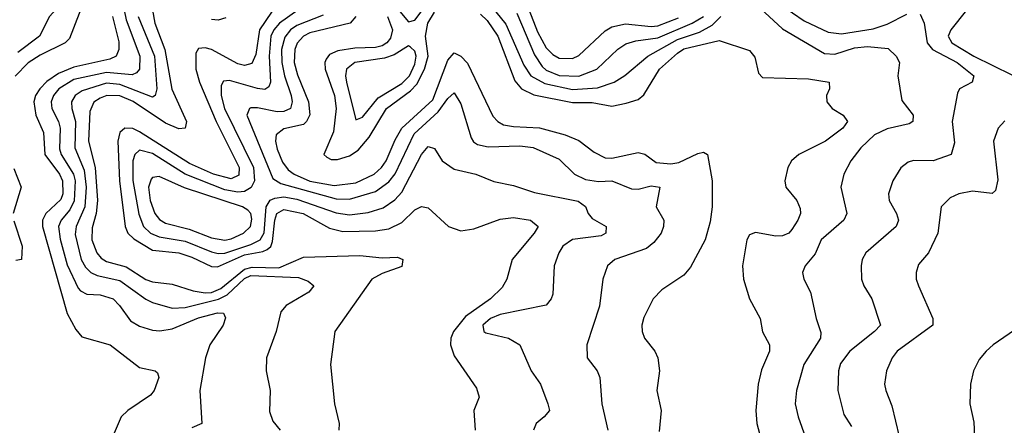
# Model space of a CAD drawing. Header units: inches. Extents: x 990535 to 1117859, y 769386 to 892122.
# Tile 973 of 1056: x 1063085 to 1066087, y 878044 to 879281. Entities that reach past the tile are written whole.
import ezdxf

# ---------------------------------------------------------------- set-up
doc = ezdxf.new("R2010")
doc.units = ezdxf.units.IN
doc.header["$MEASUREMENT"] = 0
doc.layers.add('B0867', color=7, linetype='Continuous')

msp = doc.modelspace()

# ---------------------------------------------------------------- linework, layer by layer
at = {"layer": 'B0867', "color": 5}
for points, elevation in [([(1063378.1, 880000), (1063349.1, 879970.9), (1063307.6, 879890), (1063290.8, 879790.8), (1063292.1, 879750), (1063370, 879576.5), (1063398.4, 879550), (1063403.8, 879530), (1063349.3, 879450), (1063300.6, 879390), (1063236.8, 879223.2), (1063223.8, 879210), (1063147.3, 879172.7), (1063111.1, 879148.9), (1063071.1, 879108.9)], 3080), ([(1063331.3, 880000), (1063325.9, 879994.1), (1063276.4, 879923.6), (1063266.8, 879893.2), (1063259.6, 879830), (1063224.1, 879710), (1063217.3, 879630), (1063237.7, 879550), (1063235.8, 879490), (1063240.2, 879470), (1063270, 879437.6), (1063271.8, 879430), (1063265.5, 879410), (1063230, 879350.4), (1063176, 879290), (1063145.2, 879230), (1063079.6, 879180.4)], 3060), ([(1064157.5, 879410), (1064270, 879273.7), (1064290, 879278.9), (1064328.7, 879330)], 3340), ([(1063403.8, 879310), (1063410, 879280.4), (1063451.4, 879170), (1063450.1, 879130), (1063440.8, 879119.2), (1063427.6, 879112.4), (1063350, 879120.2), (1063250, 879098), (1063203.9, 879070), (1063188, 879050), (1063181.4, 879030), (1063183.3, 879010), (1063203.7, 878970), (1063208.5, 878950), (1063206.8, 878886.8), (1063212, 878870), (1063249.2, 878810), (1063254.1, 878790), (1063251.5, 878728.5), (1063238.4, 878701.6), (1063211.5, 878670), (1063203.5, 878650), (1063208.6, 878611.4), (1063230, 878533.7), (1063262.9, 878462.9), (1063270, 878454.3), (1063290, 878444.4), (1063330, 878441.8), (1063369.7, 878429.7), (1063389.5, 878410), (1063422.8, 878362.8), (1063450, 878346.4), (1063490, 878333.9), (1063512.4, 878332.4), (1063550, 878338.5), (1063630, 878371.8), (1063687.6, 878387.6), (1063706.4, 878386.4), (1063712.4, 878372.4), (1063705, 878350), (1063664.8, 878290), (1063651.6, 878250), (1063634, 878150), (1063640.4, 878050), (1063610, 878036.8)], 3140), ([(1063490.1, 879310), (1063497, 879270), (1063528, 879190), (1063549.1, 879069.1), (1063593.1, 878970), (1063589.5, 878950.5), (1063570, 878948.5), (1063530, 878965.7), (1063431.5, 879031.5), (1063390, 879048.8), (1063350.4, 879050), (1063330, 879041.9), (1063310.9, 879029.1), (1063299.1, 879000.9), (1063294.9, 878910), (1063315.2, 878830), (1063322.5, 878730), (1063318.3, 878690), (1063306.2, 878646.2), (1063305.2, 878610), (1063320.1, 878570), (1063333.7, 878553.7), (1063350, 878543.9), (1063410, 878527.8), (1063470, 878489), (1063490, 878482.1), (1063550, 878474.1), (1063614, 878454), (1063650, 878447.9), (1063670, 878449.6), (1063698.6, 878461.4), (1063770, 878520.8), (1063793.3, 878526.7), (1063875.2, 878524.8), (1063950, 878556.7), (1064122.4, 878562.4), (1064190, 878555.1), (1064237.1, 878557.1), (1064252.7, 878550), (1064250, 878528.6), (1064190, 878507.3), (1064158.9, 878490), (1064046, 878330), (1064033, 878230), (1064044.6, 878110), (1064059.4, 878050), (1064058.4, 878030)], 3180), ([(1063871.7, 879331.7), (1063816.3, 879250), (1063805.3, 879174.7), (1063792.5, 879147.5), (1063770, 879141.1), (1063750, 879145.9), (1063670, 879190.2), (1063650, 879195.2), (1063630, 879192.8), (1063621.8, 879178.2), (1063621.6, 879130), (1063632.8, 879090), (1063683.7, 878970), (1063754, 878830), (1063753.2, 878806.8), (1063730, 878795.7), (1063676.1, 878810), (1063602.6, 878842.6), (1063450, 878939), (1063430, 878948.8), (1063405.4, 878950), (1063390, 878937.2), (1063384.1, 878910), (1063389.8, 878790), (1063407.1, 878650), (1063415.1, 878630), (1063433.1, 878613.1), (1063490, 878578.7), (1063570, 878569.8), (1063610, 878556.7), (1063670, 878528.6), (1063687.6, 878527.6), (1063770, 878564.2), (1063826.2, 878573.8), (1063839.5, 878580.5), (1063850.2, 878589.8), (1063855.6, 878604.4), (1063863, 878670), (1063869.4, 878690), (1063890, 878702), (1063948.8, 878690), (1064030, 878645.5), (1064070, 878634.6), (1064170, 878637.3), (1064210, 878643.1), (1064250, 878662.3), (1064290, 878700.7), (1064310, 878710.8), (1064330, 878707.2), (1064392.2, 878650), (1064430, 878636.8), (1064470, 878643.1), (1064550, 878672.8), (1064590, 878678.1), (1064642.4, 878670), (1064665.8, 878650), (1064653.9, 878630), (1064586.2, 878550), (1064570.6, 878490), (1064555.9, 878464.1), (1064520.6, 878430), (1064443.8, 878376.2), (1064408, 878330), (1064398.9, 878310), (1064398.4, 878290), (1064410, 878255.8), (1064478, 878158), (1064486, 878130), (1064469, 878090), (1064473.4, 878030)], 3220), ([(1063932.9, 879310), (1063876.6, 879270), (1063859.7, 879250), (1063850.5, 879230), (1063846, 879170), (1063850.1, 879089.9), (1063844.3, 879075.7), (1063831.9, 879068.1), (1063810, 879070.6), (1063724.9, 879095.1), (1063706.4, 879093.6), (1063699.6, 879080.4), (1063699, 879050), (1063709.4, 879010), (1063798.1, 878830), (1063800.5, 878790), (1063790.9, 878769.1), (1063770, 878757.5), (1063750, 878754.8), (1063710, 878761.9), (1063590, 878810), (1063490, 878873), (1063450, 878882.8), (1063436, 878870), (1063430.4, 878850), (1063429.6, 878790.4), (1063448, 878688), (1063462, 878650), (1063483.8, 878630), (1063510, 878619), (1063590, 878605.4), (1063670, 878573.1), (1063690, 878567.8), (1063710, 878568.7), (1063790, 878595.5), (1063817.7, 878610), (1063830, 878631), (1063836.7, 878710), (1063849, 878731), (1063862.8, 878737.2), (1063890, 878740.7), (1063930, 878733.7), (1064050, 878692.2), (1064090, 878685.4), (1064147.1, 878692.9), (1064193, 878707), (1064228.7, 878731.3), (1064250, 878755.2), (1064310, 878869.4), (1064330, 878894), (1064350, 878887.6), (1064372.7, 878850), (1064410, 878825), (1064475.5, 878810), (1064530, 878787.2), (1064590, 878775.6), (1064654.2, 878754.2), (1064787.6, 878727.6), (1064810, 878711.1), (1064817.9, 878690), (1064830, 878675), (1064873, 878650), (1064872.1, 878630), (1064857.6, 878622.4), (1064770, 878610.3), (1064740.9, 878590), (1064728.7, 878570), (1064714.4, 878530), (1064710, 878443.7), (1064705.6, 878430), (1064690, 878410.9), (1064550, 878382.2), (1064520.5, 878370), (1064496.6, 878350), (1064500.2, 878330), (1064506.5, 878326.5), (1064574.9, 878310), (1064610.2, 878290), (1064643.8, 878210), (1064673.2, 878170), (1064695.6, 878110), (1064700.2, 878090), (1064684, 878070), (1064659.1, 878050), (1064651, 878030)], 3240), ([(1064510, 879337.4), (1064567.5, 879267.5), (1064622.3, 879142.3), (1064643.4, 879110), (1064685.9, 879085.9), (1064770, 879068), (1064846.9, 879073.1), (1064897, 879090), (1064929.6, 879110.4), (1065000.4, 879170), (1065090, 879219.8), (1065157, 879243), (1065195.9, 879264.1), (1065222.8, 879290)], 3340), ([(1064630.4, 879330), (1064663.4, 879243.4), (1064690, 879195.3), (1064710, 879174.2), (1064730, 879163.7), (1064770, 879162.5), (1064790, 879171.3), (1064870, 879246.9), (1064890, 879258.4), (1064931.7, 879268.3), (1065010, 879259.9), (1065030, 879261.9), (1065093.3, 879286.7)], 3380), ([(1065330, 879327), (1065410, 879252.7), (1065538.1, 879178.1), (1065570, 879175.8), (1065630, 879194.5), (1065670, 879199.1), (1065732.6, 879192.6), (1065756.9, 879170), (1065767.1, 879150), (1065762.2, 879110), (1065774.4, 879034.4), (1065808.6, 878990), (1065807.7, 878970), (1065796.4, 878963.6), (1065730, 878948), (1065690.9, 878930), (1065649.4, 878890), (1065618.9, 878850), (1065597.7, 878810), (1065588.6, 878770), (1065606.8, 878690), (1065597.5, 878670), (1065528.8, 878610), (1065510, 878567.1), (1065479.7, 878530), (1065471.2, 878510), (1065475, 878490), (1065495.4, 878450), (1065512.8, 878370), (1065527.5, 878327.5), (1065526.3, 878310), (1065475.8, 878230), (1065453.1, 878150), (1065449.4, 878110), (1065457.8, 878070), (1065514.9, 877910)], 3340), ([(1065405.8, 879325.8), (1065477, 879277), (1065550, 879243), (1065590, 879237.5), (1065686.8, 879253.2), (1065730, 879267.3), (1065790, 879297.5)], 3360), ([(1065971.8, 879310), (1065923.7, 879250), (1065915.1, 879230), (1065926.9, 879210), (1065993.5, 879170), (1066110, 879112.9)], 3380), ([(1063367.8, 879290), (1063387.3, 879212.7), (1063387.6, 879190), (1063379.6, 879170), (1063359.8, 879160.2), (1063250, 879136), (1063203, 879117), (1063167.9, 879092.1), (1063146.1, 879070), (1063133.4, 879050), (1063127.9, 879030), (1063133.8, 878990), (1063157.3, 878937.3), (1063162.1, 878870), (1063206.6, 878810), (1063215.1, 878790), (1063216.6, 878750), (1063210, 878732.2), (1063164.8, 878690), (1063154.5, 878670), (1063154.5, 878650), (1063230, 878385.3), (1063256.5, 878336.5), (1063274.4, 878314.4), (1063361.1, 878290), (1063450, 878221.1), (1063498.4, 878210), (1063504.8, 878204.8), (1063509.4, 878190), (1063494.7, 878150), (1063483.8, 878136.2), (1063414.7, 878090), (1063394, 878070), (1063350, 877966)], 3120), ([(1063446.6, 879290), (1063496.2, 879170), (1063503.3, 879070), (1063498.5, 879050), (1063490, 879044.6), (1063390, 879083.1), (1063350, 879087), (1063276, 879064), (1063254, 879050), (1063242.9, 879030), (1063243.8, 879010), (1063255.2, 878970), (1063253.3, 878890), (1063281.7, 878821.7), (1063288.1, 878770), (1063283.3, 878710), (1063256.9, 878650), (1063254.3, 878625.7), (1063272.8, 878550), (1063285.9, 878525.9), (1063301.8, 878510), (1063321.1, 878501.1), (1063390, 878485.9), (1063470, 878428.4), (1063490, 878418.3), (1063550, 878401.2), (1063590, 878403.3), (1063690.9, 878429.1), (1063717.5, 878442.5), (1063770, 878492), (1063790, 878501), (1063934.7, 878494.7), (1063964.1, 878484.1), (1063982, 878470), (1063966.7, 878450), (1063897.7, 878410), (1063880.7, 878390), (1063867.2, 878330), (1063837.6, 878250), (1063836.9, 878210), (1063849.1, 878150), (1063846.8, 878086.8), (1063857, 878057), (1063879.6, 878030)], 3160), ([(1063713.3, 879286.7), (1063690, 879279.1), (1063670, 879281.3)], 3180), ([(1064010, 879294.7), (1063930, 879263.1), (1063910.3, 879249.7), (1063892.9, 879227.1), (1063883.4, 879190), (1063884.6, 879150), (1063892.3, 879110), (1063912.5, 879050), (1063915.6, 879030), (1063910.3, 879009.7), (1063890, 879000.5), (1063870, 878999.7), (1063810, 879012.1), (1063790, 879012.1), (1063785.2, 879010), (1063777.2, 878990), (1063856.6, 878796.6), (1063881, 878781.1), (1064050, 878735), (1064090, 878733.3), (1064170, 878757.4), (1064210, 878786.1), (1064229.6, 878810.4), (1064287.4, 878932.6), (1064360.5, 878999.5), (1064390, 879040.5), (1064410, 879058.2), (1064430, 879024.6), (1064460.9, 878920.9), (1064468.4, 878908.4), (1064480.6, 878900.6), (1064513.3, 878893.3), (1064610, 878895.9), (1064650, 878890.8), (1064730, 878855.9), (1064776, 878810), (1064810, 878794.1), (1064850, 878787.7), (1064890, 878789.6), (1064950, 878764.7), (1064970, 878764.3), (1065010, 878774.5), (1065036.9, 878770), (1065025, 878710), (1065048.4, 878670), (1065048.2, 878650), (1065040.6, 878630), (1065018.4, 878601.6), (1064996.3, 878583.7), (1064899, 878550), (1064876.9, 878530), (1064862.3, 878490), (1064852.3, 878407.7), (1064813.5, 878290), (1064814.7, 878250), (1064845.8, 878210), (1064853.4, 878190), (1064860.2, 878110), (1064878.2, 878030)], 3260), ([(1064109.7, 879290), (1064092.5, 879270), (1063970, 879240.6), (1063949.8, 879230), (1063931, 879209), (1063923.9, 879190), (1063922.2, 879150), (1063932.2, 879112.2), (1063965.9, 879030), (1063969.5, 878990.5), (1063959.5, 878970), (1063950, 878961.6), (1063890, 878947.7), (1063867.4, 878930), (1063864.8, 878910), (1063870, 878885.7), (1063886.3, 878846.3), (1063903.4, 878823.4), (1063922.1, 878810), (1063970, 878788.7), (1064044.2, 878775.8), (1064110, 878783.6), (1064166, 878810), (1064188.4, 878830), (1064202.5, 878850), (1064230, 878914.7), (1064250.2, 878950), (1064344.1, 879035.9), (1064390, 879156.8), (1064410, 879179.5), (1064430, 879169.6), (1064450, 879148.2), (1064527.1, 878987.1), (1064542.2, 878970), (1064560.3, 878960.3), (1064590, 878954.7), (1064670, 878951.1), (1064748.4, 878930), (1064790, 878912.1), (1064836.6, 878876.6), (1064870, 878859.7), (1064890, 878858.2), (1064970, 878875.8), (1064991, 878871), (1065025.8, 878845.8), (1065070, 878841), (1065094.9, 878845.1), (1065152.8, 878872.8), (1065170, 878877.1), (1065181.5, 878870), (1065196.5, 878790), (1065195.8, 878710), (1065190, 878664.5), (1065174.8, 878610), (1065130, 878526.5), (1065110, 878502.2), (1065042.5, 878457.5), (1065016.5, 878430), (1064987.3, 878372.7), (1064981.4, 878350), (1064982.2, 878330), (1064990.2, 878310), (1065021.2, 878270), (1065030, 878250.4), (1065035.9, 878210), (1065027.7, 878150), (1065040.2, 878090), (1065034.4, 878025.6)], 3280), ([(1064206.8, 879290), (1064221.3, 879250), (1064215.7, 879224.3), (1064204.7, 879210), (1064190, 879201.2), (1064170, 879195.8), (1064106.6, 879193.4), (1064054.7, 879185.3), (1064030, 879174.1), (1064019.5, 879160.5), (1064014.8, 879150), (1064015.8, 879130), (1064044.4, 879050), (1064050.3, 879010), (1064041.4, 878938.6), (1064012.4, 878870), (1064021.4, 878861.4), (1064034.5, 878854.5), (1064054.2, 878854.2), (1064090, 878865.9), (1064116.6, 878883.4), (1064150, 878922.2), (1064203.1, 879010), (1064276.4, 879063.6), (1064296.2, 879083.8), (1064319, 879130), (1064329.8, 879170), (1064322.6, 879230), (1064328.9, 879270), (1064350, 879303.4)], 3320), ([(1064490, 879297.7), (1064510, 879278.3), (1064542.9, 879230), (1064594.2, 879094.2), (1064615.3, 879070), (1064652.1, 879052.1), (1064770, 879028.1), (1064830, 879027.8), (1064890, 879017.6), (1064934.1, 879025.9), (1064970, 879037.7), (1064988, 879052), (1065035.6, 879130), (1065090, 879179.1), (1065110, 879191.5), (1065217.7, 879217.7), (1065310, 879186.5), (1065326.4, 879166.4), (1065337.5, 879117.5), (1065350, 879104.2), (1065490, 879100.3), (1065552.7, 879090), (1065553.8, 879070), (1065544.9, 879050), (1065545.2, 879030), (1065561.7, 879010), (1065595.8, 878990), (1065608.2, 878970), (1065594.6, 878950), (1065542, 878910), (1065460.1, 878870), (1065437.7, 878850), (1065426.7, 878830), (1065417.4, 878790), (1065421, 878770), (1065454.1, 878730), (1065464.8, 878704.8), (1065465.4, 878690), (1065457.5, 878670), (1065439, 878641), (1065429.7, 878630.3), (1065410, 878621.7), (1065390, 878620.8), (1065327.8, 878632.2), (1065310, 878624.6), (1065301.8, 878610), (1065288.1, 878530), (1065291.1, 878490), (1065310.2, 878430), (1065342.2, 878370), (1065349.4, 878329.4), (1065371.1, 878290), (1065370.9, 878270), (1065346.7, 878213.2), (1065335.9, 878170), (1065328.9, 878090), (1065332, 878050), (1065358.6, 877950)], 3320), ([(1064600.9, 879300.9), (1064654, 879174), (1064677.8, 879137.8), (1064690, 879127.3), (1064730, 879110.3), (1064790, 879108.5), (1064844.5, 879130), (1064908.9, 879191.1), (1064933.1, 879206.9), (1064963.7, 879216.3), (1065030, 879225.8), (1065135, 879270), (1065169.6, 879290)], 3360), ([(1065830, 879298), (1065842.8, 879270), (1065851.8, 879210), (1065867.3, 879190), (1065943.1, 879150), (1065993.5, 879110), (1065988.8, 879090), (1065949.6, 879070.4), (1065943.7, 879056.3), (1065927.2, 878970), (1065934.7, 878905.3), (1065924.6, 878870), (1065870, 878850.4), (1065810, 878851), (1065793.3, 878846.8), (1065771.3, 878828.7), (1065747, 878790), (1065733.2, 878750), (1065735.9, 878730), (1065758, 878690), (1065763.9, 878670), (1065756.8, 878650), (1065664.5, 878570), (1065652.9, 878550), (1065650.2, 878530), (1065651, 878490), (1065658, 878470), (1065682.7, 878430), (1065709.3, 878350), (1065691.1, 878330), (1065616.1, 878270), (1065587.5, 878232.5), (1065580.8, 878210), (1065578.8, 878150), (1065597.7, 878077.7), (1065620.6, 878040.6)], 3360), ([(1066088, 878972), (1066067.5, 878950), (1066053.7, 878910), (1066067, 878793), (1066059.5, 878760.5), (1066049.3, 878750.7), (1065990, 878758), (1065948, 878750), (1065922, 878738), (1065894, 878710), (1065883.5, 878630), (1065855.9, 878570), (1065825, 878535), (1065817.8, 878510), (1065818.2, 878490), (1065825, 878470), (1065868.6, 878370), (1065868.6, 878350), (1065760.2, 878270), (1065744.3, 878250), (1065727.1, 878210), (1065721.4, 878170), (1065725, 878150), (1065744.2, 878104.2), (1065765.7, 878010)], 3380), ([(1063067.6, 878827.6), (1063089.1, 878770), (1063065.2, 878690)], 3080), ([(1063067.7, 878667.7), (1063092.4, 878590), (1063090.5, 878550), (1063073.5, 878546.5)], 3080), ([(1066134.3, 878345.7), (1066052.7, 878290), (1066031, 878270), (1066010, 878244.8), (1065992.4, 878210), (1065983.7, 878170), (1065981.1, 878110), (1065993.7, 878053.7), (1065995.4, 878010)], 3420)]:
    msp.add_lwpolyline(points, dxfattribs=dict(at, elevation=elevation))
for points, elevation in [([(1064270, 879200.7), (1064226.2, 879173.8), (1064197.1, 879162.9), (1064106.3, 879150), (1064081.7, 879130), (1064078.6, 879110), (1064081.6, 879090), (1064110, 878975.3), (1064130, 878983.5), (1064177.8, 879042.2), (1064250, 879086), (1064273, 879110), (1064290, 879145), (1064293.3, 879170), (1064290, 879184.8), (1064276.8, 879196.8)], 3340), ([(1063510, 878803), (1063490, 878799.6), (1063485.5, 878794.5), (1063477.9, 878770), (1063482.5, 878730), (1063497.3, 878690), (1063511.4, 878671.4), (1063530, 878660.6), (1063602, 878642), (1063670, 878615.3), (1063710, 878608.5), (1063730, 878612.6), (1063767, 878630), (1063788.5, 878650), (1063792.9, 878672.9), (1063789.9, 878690), (1063780.2, 878700.2), (1063764.6, 878710), (1063587.7, 878767.7)], 3260)]:
    msp.add_lwpolyline(points, close=True, dxfattribs=dict(at, elevation=elevation))

doc.saveas('drawing.dxf')
